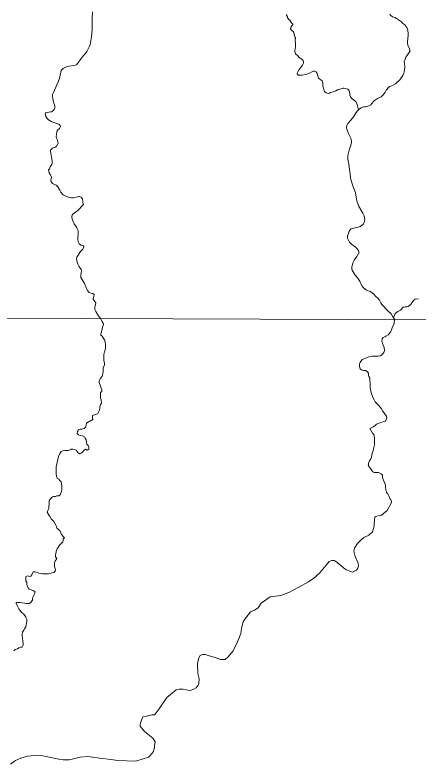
# Model space of a CAD drawing. Extents: x 553962 to 842807, y 8883888 to 9032388.
# Drawn here: x 608828 to 611445, y 8906992 to 8911854 of the extents above; entities that cross this region are included whole.
import ezdxf

# ---------------------------------------------------------------- set-up
doc = ezdxf.new("R2010")
doc.units = 0
doc.header["$LTSCALE"] = 160
doc.layers.add('6', color=7, linetype='Continuous', lineweight=13)

msp = doc.modelspace()

# ---------------------------------------------------------------- linework, layer by layer
at = {"layer": '6'}
msp.add_line((576954.3, 8910001), (623612.7, 8909833), dxfattribs=at)
for points in [[(609331.5, 8911874.8), (609328.2, 8911829.3), (609328.2, 8911829.3), (609329, 8911810.8), (609328.7, 8911759.8), (609324, 8911712.1), (609320.5, 8911685.7), (609315.4, 8911663.5), (609310.2, 8911647.5), (609304.3, 8911633.9), (609294.8, 8911617.4), (609284, 8911603.2), (609272.5, 8911590.4), (609252.5, 8911564.9), (609235.1, 8911539.3), (609229.2, 8911532.8), (609226.4, 8911531.1), (609220.7, 8911529.4), (609166.3, 8911519.6), (609154.3, 8911514.3), (609140.5, 8911506), (609128, 8911493.4), (609122.1, 8911463.7), (609116.8, 8911442.4), (609109, 8911419.5), (609085, 8911366.4), (609075.4, 8911347.2), (609072.7, 8911339.2), (609072.2, 8911325.1), (609073.9, 8911312.4), (609079.1, 8911288.6), (609086.3, 8911265.6), (609087.4, 8911257.2), (609086.4, 8911251.4), (609081.9, 8911241.4), (609074.4, 8911231.7), (609071, 8911230.4), (609065.2, 8911225.9), (609059.2, 8911225.7)], [(610590.5, 8911856.8), (610591.2, 8911854.3), (610592, 8911851.8), (610592.9, 8911849.2), (610594.1, 8911847), (610595.3, 8911844.1), (610596.3, 8911841.7), (610597.2, 8911839.1), (610598.4, 8911836.8), (610599.6, 8911834.5), (610601.2, 8911832.4), (610603, 8911830.2), (610604.6, 8911828.1), (610606.2, 8911825.9), (610607.8, 8911823.8), (610609.5, 8911821.9), (610611.7, 8911820.3), (610613.8, 8911818.7), (610615.3, 8911816.6), (610616.7, 8911814.3), (610617.8, 8911812), (610619.1, 8911809.7), (610620.4, 8911807.4), (610621.8, 8911805.2), (610623.2, 8911803.2), (610625.3, 8911801.7), (610627.4, 8911800.1), (610629.4, 8911798), (610631, 8911796.1), (610632.5, 8911793.7), (610632.2, 8911791.2), (610630.1, 8911789.7), (610628.8, 8911787.2), (610627.2, 8911785.1), (610625.8, 8911783), (610624.3, 8911780.8), (610622.9, 8911778.7), (610621.8, 8911776.5), (610620.2, 8911774.4), (610618.1, 8911772), (610617, 8911769.6), (610616.8, 8911767), (610617.6, 8911764.3), (610618.6, 8911761.8), (610619.8, 8911759.6), (610621.3, 8911757.3), (610622.8, 8911754.9), (610624.9, 8911752.5), (610627.3, 8911751.6), (610629.8, 8911750.8), (610632, 8911749.3), (610634, 8911747.5), (610635.6, 8911745.6), (610637, 8911743.2), (610638.2, 8911740.9), (610638.8, 8911738.4), (610639.4, 8911735.8), (610639.9, 8911733), (610640.8, 8911730.4), (610641.5, 8911727.9), (610642.3, 8911725.2), (610642.9, 8911722.7), (610643.6, 8911720.3), (610644.4, 8911717.4), (610645, 8911714.9), (610645.6, 8911712), (610646.7, 8911709.6), (610648, 8911706.6), (610648.2, 8911704), (610648.5, 8911701.4), (610648.8, 8911700.5)], [(611260.7, 8911859.5), (611265.5, 8911853.4), (611278.1, 8911843.3), (611294, 8911837.2), (611304.4, 8911830.6), (611312.3, 8911826.8), (611337.4, 8911809.1), (611346.5, 8911800.1), (611358.8, 8911790), (611365.5, 8911782.4)], [(611365.5, 8911782.4), (611372.5, 8911772.3), (611376.6, 8911762.8), (611378.7, 8911755.3), (611381.2, 8911731.8), (611381, 8911720.4), (611376.7, 8911680.5), (611376.8, 8911670.6), (611379.1, 8911658.8), (611389.3, 8911634.7), (611392.4, 8911624.7), (611392.8, 8911620.8), (611390.2, 8911614.4), (611371.5, 8911590.3), (611366.1, 8911580.4), (611360.3, 8911566.7), (611355.8, 8911550.8), (611356.1, 8911536.6), (611358.7, 8911525.1), (611359.8, 8911512.8), (611355.3, 8911485.4), (611352.6, 8911476.1), (611345.4, 8911461.1), (611327.1, 8911434.5), (611305.5, 8911413.2), (611299.2, 8911408.2), (611283.9, 8911399.1), (611260.6, 8911389.7), (611254.3, 8911385.1), (611238.1, 8911365.5), (611230.6, 8911352.3), (611219.7, 8911337.7), (611212.4, 8911329.5), (611204.8, 8911322.9), (611181.7, 8911312.1), (611162.9, 8911299.7), (611156.4, 8911293.6)], [(610647.4, 8911700.5), (610649.7, 8911662.7), (610649, 8911648.2), (610645.3, 8911621.8), (610646.2, 8911606.8), (610649.7, 8911601.2), (610664.6, 8911588.4), (610674.1, 8911578.9), (610691.2, 8911568.4), (610698.8, 8911558.7), (610701.2, 8911548.9), (610701, 8911542.3), (610693.7, 8911527.8), (610669.6, 8911494.8), (610661.2, 8911482), (610660.1, 8911477.4), (610661.1, 8911472.6), (610662.3, 8911470.2), (610668.9, 8911464.8), (610671.7, 8911463.5), (610682.3, 8911463), (610692.6, 8911463.8), (610716.3, 8911468.8), (610740.9, 8911477.5), (610764.2, 8911488.8), (610773.2, 8911489), (610784, 8911485.5), (610790.9, 8911475), (610799.1, 8911443.8), (610822, 8911425.9), (610824.6, 8911422.7), (610827.5, 8911411.4), (610827.4, 8911397.5), (610829.1, 8911385.6), (610832.8, 8911372.8), (610838.2, 8911358.7), (610840.4, 8911355.7), (610847.6, 8911349.6), (610860.7, 8911345.2), (610869.2, 8911347.6), (610875, 8911352.1), (610896.6, 8911356.6), (610911.8, 8911362.5), (610922.6, 8911368.1), (610958.8, 8911378.9), (610962.8, 8911379.3), (610973.9, 8911377.4), (610989.7, 8911371.9), (610992.6, 8911369.1), (610997.3, 8911361.4), (611001, 8911347.8), (611001.9, 8911334.6), (611006.5, 8911322), (611016.2, 8911310.1), (611031.4, 8911299.8), (611040.2, 8911292.3), (611043.1, 8911288), (611047.8, 8911278.4), (611052.3, 8911266.4), (611058.9, 8911237.5)], [(611156.4, 8911293.6), (611145.6, 8911278.9), (611145.6, 8911278.9), (611137.9, 8911270.6), (611126.4, 8911265.2), (611103, 8911258.7), (611093.1, 8911257.4), (611085.3, 8911255.4), (611076.2, 8911251.3), (611063.8, 8911244.1), (611059.2, 8911238.6), (611051.4, 8911231.2), (611044.1, 8911221.8), (611027.5, 8911195.8), (611008, 8911171.5), (610989.4, 8911149.8), (610984.4, 8911140.4), (610981.2, 8911128.2), (610981.3, 8911121.1), (610983, 8911112.6), (610992.5, 8911085.9), (611009.1, 8911054.8), (611011.5, 8911046.2), (611012.4, 8911038.2), (611011.8, 8911028.2), (611007.6, 8911009.6), (610999.4, 8910984.7), (610992.8, 8910958.5), (610989.8, 8910941.5), (610989.3, 8910933.1), (610989.8, 8910919.2), (610995.3, 8910886.5), (611008.3, 8910787.2), (611020.4, 8910744.3), (611039.7, 8910700.2), (611048.2, 8910644.8), (611051, 8910634.8), (611058.5, 8910614.7), (611086.6, 8910568.8), (611093.7, 8910555.1), (611095.3, 8910549.7), (611099.8, 8910526.1), (611096.9, 8910515.9), (611089.9, 8910499.1), (611085.6, 8910493.7), (611070.6, 8910482.1), (611066.8, 8910480.3), (611055.6, 8910477.7), (611045.1, 8910473.9), (611011.1, 8910466.8), (611008.7, 8910465.7), (610998, 8910450.3), (610992.4, 8910436.9), (610987.5, 8910421), (610987.1, 8910410.4), (610987.7, 8910406.5), (610992.3, 8910393.3), (611000.7, 8910379.2), (611012.2, 8910367.5), (611036.4, 8910349.4), (611045.6, 8910341.6), (611052.6, 8910334.1), (611059.3, 8910324.5), (611060.3, 8910321.7), (611060.2, 8910308.8)], [(609059.2, 8911225.7), (609029.5, 8911218.3), (609026.9, 8911216.4), (609024.7, 8911210.5), (609025.4, 8911205.7), (609028.1, 8911196.4), (609034.9, 8911183.6), (609046.8, 8911172.7), (609063.1, 8911163.4), (609073.5, 8911158.6), (609086.2, 8911155.1), (609112.2, 8911146.1), (609117.1, 8911141.9), (609120.7, 8911137.4), (609122.7, 8911133.2), (609123.1, 8911129.6), (609121.8, 8911125.4), (609116.3, 8911116.8), (609102.3, 8911104.4), (609098.8, 8911093), (609096.7, 8911081.1), (609096.4, 8911064.2), (609098.3, 8911054), (609103.6, 8911041.2), (609107.2, 8911029.2), (609107.5, 8911021.2), (609106.7, 8911017), (609098.6, 8911003.8), (609090.5, 8910996.7), (609072.1, 8910990), (609064.3, 8910983.8), (609059.7, 8910977.9), (609059.1, 8910968.8), (609060.2, 8910957), (609067.8, 8910918.7), (609069.4, 8910906.8), (609069.4, 8910890), (609068.1, 8910884.1), (609057.4, 8910867.6), (609051.8, 8910856), (609044.8, 8910849.5)], [(609044.8, 8910849.5), (609050.7, 8910830.3), (609056.2, 8910819.1), (609065.8, 8910804.3), (609065.7, 8910801), (609062.1, 8910790.5), (609060.2, 8910780.1), (609061.3, 8910776.4), (609067.2, 8910766.1), (609072.2, 8910760.8), (609095.4, 8910750.2), (609105.1, 8910741.9), (609118.6, 8910717.2), (609126.2, 8910705.2), (609136.3, 8910692.2), (609141.4, 8910687.8), (609153.5, 8910681.2), (609169.5, 8910674.4), (609181.5, 8910670.5), (609193.4, 8910668), (609206.1, 8910668.1), (609242.7, 8910675.9), (609247.7, 8910675.1), (609257.8, 8910670.7), (609265.7, 8910661.6), (609271, 8910627), (609272.4, 8910623.1)], [(609272.4, 8910623.1), (609234.7, 8910582.3), (609220.7, 8910573.8), (609204.7, 8910562.3), (609199, 8910554.3), (609197.7, 8910550.6), (609198.1, 8910537), (609201.1, 8910525.1), (609205.5, 8910512.3), (609213.4, 8910498.6), (609223.9, 8910484.2), (609230.7, 8910473), (609238, 8910456.1), (609239.1, 8910442.2), (609235.5, 8910399.6), (609239.2, 8910382.2), (609245.4, 8910368.8), (609252.6, 8910361.7), (609256.2, 8910360), (609273.7, 8910355.5), (609275.3, 8910354.4), (609276, 8910352.4), (609275, 8910348.2), (609268.4, 8910335.1), (609254.4, 8910319.4), (609229.8, 8910282.4), (609228.4, 8910274.3), (609231, 8910250.4), (609235.7, 8910235.9), (609241.9, 8910223.1), (609258, 8910201.2), (609259.2, 8910198.4), (609259.6, 8910192.7), (609258.8, 8910181.5), (609255.4, 8910165.4), (609255.1, 8910155.1), (609256, 8910151), (609261.1, 8910139.1), (609278.7, 8910111.1), (609291.1, 8910086.2), (609295.2, 8910074.2), (609300, 8910066.1), (609310.2, 8910053.7), (609320.2, 8910048.6), (609333.4, 8910045.8), (609342, 8910040.3), (609339.6, 8910027.6), (609335.6, 8910013.1), (609336.8, 8910009.9), (609347.5, 8909995.4), (609352, 8909985), (609346.9, 8909957.9), (609346.1, 8909943.5), (609352, 8909929.9), (609368.5, 8909903.4), (609381.6, 8909888.6), (609393.2, 8909863.9)], [(611060.2, 8910308.8), (611057.4, 8910300.8), (611054.4, 8910298.5), (611046.6, 8910285.5), (611030.9, 8910263.1), (611023.2, 8910249.3), (611015.3, 8910220.4), (611015.2, 8910201.4), (611016.6, 8910197.1), (611036.5, 8910165.9), (611054.7, 8910144.9), (611063.1, 8910133.9), (611067.4, 8910125.4), (611073.2, 8910109.1), (611082, 8910092.9), (611090.8, 8910083), (611110.4, 8910067.4), (611133.8, 8910058.6), (611144, 8910052.7), (611157.5, 8910042.4), (611169.2, 8910030), (611186.3, 8910013.8), (611194.4, 8910003.1), (611204, 8909985.4), (611210.4, 8909975.9), (611248.4, 8909934.7), (611271, 8909913.5), (611280, 8909899.8), (611291.5, 8909879.6), (611289.1, 8909849.2)], [(611446.7, 8910011.9), (611427.2, 8910008.8), (611419.5, 8910005.6), (611416.2, 8910001.8), (611400.4, 8909978.5), (611389.7, 8909967.4), (611381, 8909962.9)], [(611381, 8909962.9), (611381, 8909962.9), (611371.6, 8909960.1), (611358.4, 8909959.3), (611348, 8909957.2), (611340.7, 8909950.8), (611336.7, 8909944.5), (611330.4, 8909938.8), (611313.2, 8909928.9), (611296.1, 8909915.8), (611294.6, 8909913.1), (611291.4, 8909900.3), (611286.2, 8909889)], [(609393.2, 8909863.9), (609400.7, 8909854.2), (609403.4, 8909843.7), (609399.8, 8909838.6), (609396.5, 8909828.5), (609394.8, 8909817.8), (609392, 8909806.6), (609389.9, 8909800), (609386.6, 8909787.8), (609385, 8909782.3), (609384.4, 8909778.8)], [(611289.1, 8909849.2), (611279.8, 8909829.9), (611271.5, 8909809.6), (611265.3, 8909796.3), (611251, 8909778.1), (611235.7, 8909768.8), (611228.5, 8909765), (611218.3, 8909761), (611211.3, 8909752.6), (611210, 8909739.7), (611214, 8909722.3), (611219, 8909710.1), (611224, 8909695.8), (611227.9, 8909675.4), (611222.7, 8909662.2), (611210.4, 8909649), (611198.2, 8909641.9), (611184.9, 8909639), (611174.7, 8909639), (611163.5, 8909639.1), (611149.3, 8909639.2), (611124.9, 8909635.3), (611115.7, 8909631.2), (611103.5, 8909627.2), (611094.3, 8909623.2), (611082, 8909617.2), (611068.7, 8909598.9), (611064.5, 8909589.8), (611064.4, 8909571.5), (611068.4, 8909558.2), (611077.5, 8909550), (611090.7, 8909546.9), (611103.9, 8909546.8), (611114, 8909539.6), (611122.1, 8909529.4), (611124.1, 8909519.2), (611125, 8909506.9), (611131, 8909495.7), (611131.9, 8909481.4), (611134.9, 8909464.1), (611134.8, 8909452.9), (611134.7, 8909438.6), (611136.6, 8909420.3), (611142.6, 8909397.8), (611146.5, 8909383.6), (611151.5, 8909370.3), (611159.6, 8909356), (611166.6, 8909342.7), (611181.7, 8909327.3), (611190.8, 8909319.1), (611199.9, 8909308.9), (611206.9, 8909296.6), (611214, 8909285.4), (611223.1, 8909273.1), (611232.1, 8909260.8), (611240.2, 8909249.6), (611243.1, 8909235.3), (611243.1, 8909235.3)], [(609384.4, 8909778.8), (609393.9, 8909769.1), (609401, 8909758.9), (609410, 8909744.6), (609413, 8909729.3), (609415.9, 8909712), (609415.8, 8909701.8), (609415.8, 8909688.6), (609409.5, 8909668.2), (609405.3, 8909649.9), (609405.2, 8909631.6), (609405.1, 8909614.3), (609410, 8909592.8), (609409.9, 8909582.7), (609401.7, 8909563.4), (609401.6, 8909549.1), (609401.5, 8909537.9), (609397.3, 8909518.6), (609393.2, 8909509.4), (609381.8, 8909493.2), (609374.6, 8909480), (609375.6, 8909468.8), (609391.5, 8909420.8), (609391.5, 8909410.7), (609383.3, 8909403.6), (609383.2, 8909393.4), (609383.1, 8909377.1), (609383, 8909366.9), (609388, 8909356.7), (609388.9, 8909334.3), (609383.7, 8909325.1), (609378.6, 8909310.9), (609378.5, 8909299.7), (609374.3, 8909285.5), (609367.1, 8909268.2), (609356.9, 8909263.2), (609343.6, 8909259.2), (609332.4, 8909255.2), (609332.3, 8909238.9), (609334.2, 8909227.7), (609335.1, 8909227)], [(609334.2, 8909227.7), (609293.4, 8909205.5), (609291.3, 8909191.3), (609286.1, 8909179.1), (609276.9, 8909168.9), (609262.6, 8909166), (609252.4, 8909166.1), (609240.2, 8909162.1), (609235, 8909150.9), (609230.9, 8909136.6), (609241, 8909129.4), (609252.2, 8909125.3), (609266.4, 8909121.2), (609278.5, 8909116), (609284.6, 8909107.8), (609290.6, 8909095.5), (609291.5, 8909080.2), (609295.5, 8909068), (609302.6, 8909059.8), (609307.6, 8909049.6), (609307.5, 8909036.4), (609296.2, 8909029.3), (609285.1, 8909035.5), (609275.9, 8909026.4), (609268.7, 8909018.3), (609258.5, 8909010.2), (609249.3, 8909005.2), (609239.2, 8909011.3), (609232.1, 8909020.5), (609225, 8909029.7), (609214.9, 8909032.9), (609202.7, 8909036), (609190.5, 8909035), (609176.2, 8909028), (609161, 8909028.1), (609150.8, 8909027.1), (609139.6, 8909024.2), (609127.3, 8909021.2), (609116.5, 8909003.6), (609109.8, 8908987.9), (609109.8, 8908987.9), (609105.3, 8908969.3), (609096.4, 8908920.9)], [(611243.1, 8909235.3), (611232, 8909216.1), (611218.8, 8909213.2), (611203.5, 8909209.2), (611193.3, 8909204.1), (611174.9, 8909197.1), (611163.7, 8909188), (611153.4, 8909181), (611132.8, 8909169.9), (611132.8, 8909169.9)], [(611132.8, 8909169.8), (611140.8, 8909154.6), (611149.8, 8909140.2), (611156.9, 8909130), (611161.9, 8909111.7), (611162.8, 8909101.5), (611162.7, 8909086.2), (611161.5, 8909063.8), (611158.3, 8909046.5), (611155.2, 8909034.3), (611151.1, 8909021.1), (611147.9, 8909008.9), (611144.8, 8908994.6), (611143.7, 8908983.4), (611136.5, 8908968.2), (611130.3, 8908959.1), (611124.1, 8908945.9), (611123, 8908934.7), (611120.9, 8908932.7)], [(609096.4, 8908920.9), (609094.9, 8908887.3), (609096.4, 8908873.2), (609100.8, 8908853.1), (609103, 8908844.7), (609113.1, 8908840.6), (609120.2, 8908831.4), (609128.3, 8908823.2), (609131.2, 8908810.9), (609132.2, 8908799.7), (609132.1, 8908788.5), (609132, 8908774.3), (609130.9, 8908760), (609126.8, 8908750.9), (609122.6, 8908741.8), (609112.4, 8908732.6), (609100.2, 8908732.7), (609091, 8908728.7), (609080.8, 8908728.8), (609071.7, 8908725.8), (609058.3, 8908713.6), (609051.1, 8908699.4), (609051, 8908686.2), (609050, 8908676), (609048.9, 8908665.8), (609048.8, 8908651.6), (609041.6, 8908638.4), (609037.4, 8908626.2), (609050.5, 8908604.7), (609056.5, 8908596.5), (609063.6, 8908584.2), (609080.7, 8908565.8), (609093.8, 8908542.3), (609097.8, 8908533.1), (609100.8, 8908522.9)], [(611120.8, 8908930.9), (611124, 8908927.7), (611130, 8908919.5), (611136.1, 8908910.3), (611144.1, 8908897), (611151.2, 8908887.8), (611160.3, 8908883.7), (611173.5, 8908884.6), (611188.8, 8908884.5), (611205, 8908876.3), (611213.1, 8908867.1), (611214, 8908854.8), (611219, 8908838.5), (611225, 8908824.2), (611233, 8908802.8), (611232.9, 8908788.5), (611235.8, 8908772.2), (611239.8, 8908754.9), (611248.8, 8908746.7), (611254.9, 8908733.4), (611264.8, 8908712.2), (611264.8, 8908712.1)], [(611264.8, 8908712.2), (611267.8, 8908707.6), (611272.5, 8908697.4), (611273.2, 8908690.4), (611244.6, 8908638.1), (611206.9, 8908607.9), (611166.1, 8908597.7), (611161.7, 8908583.1), (611160.2, 8908534.8), (611148.5, 8908499.8), (611125.2, 8908476.4), (611093.1, 8908461.8), (611075.5, 8908447.2), (611050.7, 8908423.8), (611031.8, 8908393.1), (611027.4, 8908374.1), (611037.6, 8908339), (611055.1, 8908296.7), (611058, 8908279.1), (611053.7, 8908263.1), (611044.9, 8908249.9), (611020.1, 8908238.2), (611002.6, 8908244.1), (610980.7, 8908251.4), (610963.1, 8908263.1), (610941.2, 8908282), (610910.6, 8908306.9), (610900.4, 8908312.7), (610885.8, 8908312.7), (610868.3, 8908305.4), (610847.8, 8908283.5), (610804, 8908230.9), (610767.5, 8908197.3), (610734, 8908175.4), (610671.2, 8908140.3), (610605.5, 8908105.2), (610553, 8908084.8)], [(609100.8, 8908522.9), (609106.8, 8908518.8), (609113.9, 8908511.6), (609122, 8908502.4), (609131, 8908481), (609141.1, 8908467.7), (609150.2, 8908460.5), (609150.5, 8908460.5)], [(609150.2, 8908460.5), (609142, 8908453.4), (609141.9, 8908442.2), (609137.8, 8908433.1), (609127.5, 8908422.9), (609117.3, 8908412.8), (609110.1, 8908402.7), (609102.9, 8908388.4), (609097.7, 8908379.3), (609094.6, 8908369.2), (609093.5, 8908359), (609090.4, 8908347.8), (609090.3, 8908337.6), (609099.4, 8908326.3), (609100.6, 8908325.5)], [(609100.7, 8908325.4), (609089.1, 8908309.1), (609084, 8908300), (609083.9, 8908288.8), (609084.8, 8908275.5), (609086.8, 8908264.3), (609090.8, 8908255.1), (609089.7, 8908243.9), (609080.5, 8908234.8), (609067.2, 8908231.8), (609057, 8908227.8), (609042.8, 8908226.9), (609032.6, 8908226.9), (609020.4, 8908227), (609007.2, 8908227.1), (608995, 8908228.2), (608982.8, 8908231.3), (608973.7, 8908235.4), (608956.4, 8908238.6), (608946.2, 8908238.7), (608938, 8908220.4), (608931.8, 8908212.3), (608921.6, 8908209.3), (608910.5, 8908213.4), (608899.2, 8908209.4), (608899.1, 8908195.2), (608899, 8908180.9), (608905.1, 8908170.7), (608905, 8908156.4), (608909, 8908144.2), (608913, 8908135), (608921, 8908127.8), (608933.2, 8908121.6), (608946.4, 8908118.5), (608959.6, 8908110.3), (608955.4, 8908097.1), (608950.3, 8908086.9), (608947.1, 8908076.7), (608941, 8908068.6), (608940.9, 8908053.6)], [(610553, 8908084.8), (610485.8, 8908076), (610427.4, 8908036.6), (610407, 8908005.9), (610383.6, 8907991.2), (610357.4, 8907979.6), (610341.3, 8907960.6), (610320.9, 8907932.8), (610309.2, 8907915.3), (610299, 8907874.3), (610294.6, 8907839.3), (610272.7, 8907785.2), (610255.2, 8907748.7), (610242, 8907725.3), (610212.8, 8907687.3), (610192.4, 8907671.2), (610163.2, 8907671.2), (610134, 8907680), (610081.5, 8907696.1), (610062.5, 8907703.4), (610045, 8907703.4), (610027.5, 8907694.6), (610020.2, 8907675.6), (610012.9, 8907642), (610015.8, 8907579.2), (610023.1, 8907545.6), (610021.6, 8907513.4), (610017.2, 8907504.6), (610004.1, 8907487.1), (609989.5, 8907476.9), (609966.2, 8907468.1), (609938.4, 8907473.9), (609920.9, 8907478.3), (609894.6, 8907476.9), (609875.6, 8907472.5), (609812.9, 8907424.3), (609763.2, 8907349.7), (609745.7, 8907323.4), (609734.1, 8907311.8), (609716.5, 8907310.3), (609681.5, 8907303), (609658.1, 8907297.1), (609655.2, 8907294.2), (609646.5, 8907270.8), (609640.6, 8907250.4), (609640.6, 8907237.2), (609669.8, 8907202.2), (609722.4, 8907159.8), (609731.1, 8907146.6), (609738.4, 8907134.9), (609734.1, 8907113), (609734.1, 8907101.3), (609728.2, 8907072.1), (609706.3, 8907047.2), (609694.6, 8907035.6), (609612.9, 8907010.7), (609494.7, 8907013.6), (609452.3, 8907020.9), (609376.2, 8907030.4), (609302, 8907039.9), (609250.9, 8907035.6), (609182.3, 8907019.5), (609139.9, 8907019.5), (609112.2, 8907022.4), (609008.6, 8907045.8)], [(608835.2, 8908043.4), (608835.2, 8908043.2), (608836.5, 8908036.6), (608841.4, 8908021.3), (608848.5, 8908008), (608853.5, 8907998.8), (608859.5, 8907989.6), (608870.6, 8907976.3), (608882.8, 8907967.1), (608891.8, 8907955.8), (608897.9, 8907945.6), (608905.9, 8907932.3), (608905.8, 8907921.1), (608902.7, 8907905.8), (608901.6, 8907892.6), (608898.4, 8907882.4), (608889.2, 8907870.3), (608885.1, 8907860.1), (608876.8, 8907847.9), (608874.7, 8907834.7), (608874.6, 8907820.4), (608876.6, 8907810.3), (608879.5, 8907789.9), (608880.4, 8907774.6), (608880.3, 8907763.4), (608874.1, 8907751.2), (608864, 8907750.2), (608852.8, 8907746.2), (608843.6, 8907740.2), (608830.3, 8907736.2), (608821.1, 8907726.1)], [(608939.6, 8908053.7), (608931.6, 8908040.2), (608919.4, 8908034.1), (608902.1, 8908034.2), (608888.9, 8908036.3), (608875.7, 8908037.4), (608861.4, 8908039.6), (608846.2, 8908040.7), (608835.2, 8908043.2), (608835.2, 8908043.2)], [(609008.6, 8907045.8), (608982.3, 8907048.7), (608909.3, 8907042.9), (608865.5, 8907029.7), (608831.9, 8907015.1), (608798.4, 8906991.7)]]:
    msp.add_lwpolyline(points, dxfattribs=at)

doc.saveas('drawing.dxf')
